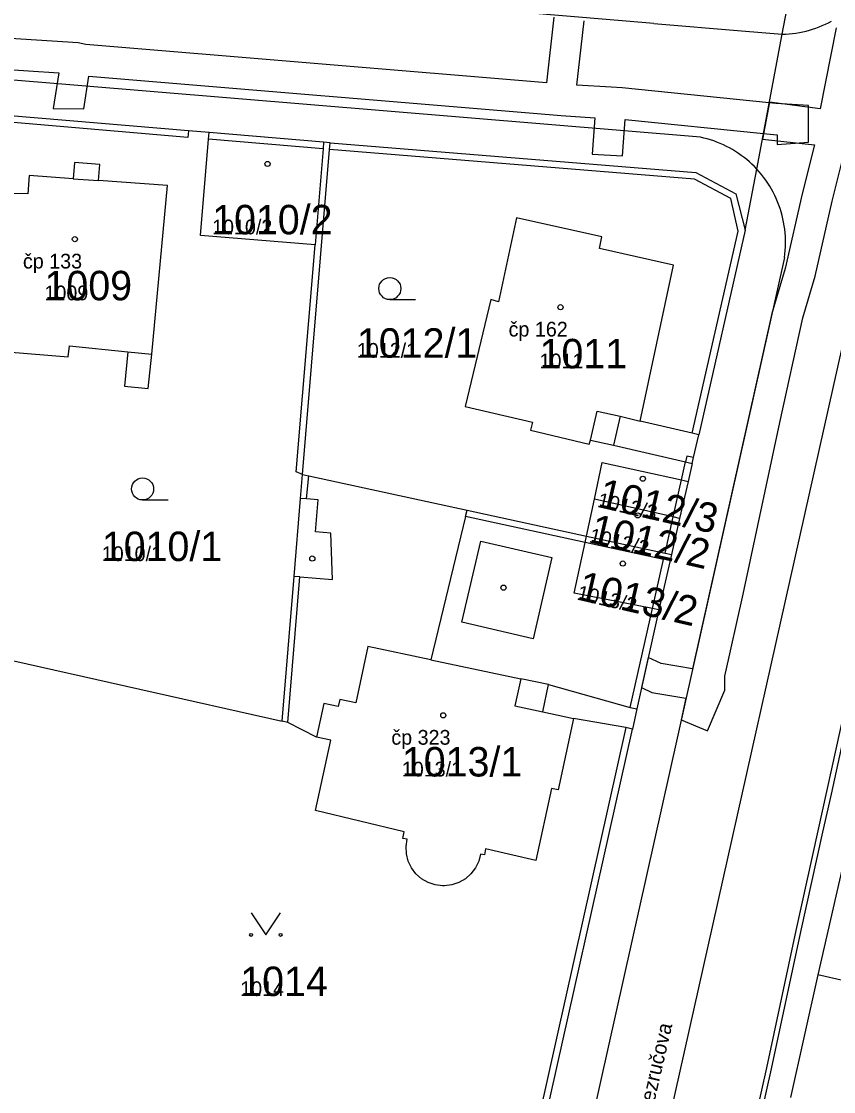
# Model space of a CAD drawing. Extents: x -763628 to -761565, y -976033 to -973833.
# Drawn here: x -761994.9 to -761939.8, y -974971.8 to -974899.1 of the extents above; entities that cross this region are included whole.
import ezdxf

# ---------------------------------------------------------------- set-up
doc = ezdxf.new("R2010")
doc.units = 0
for name, color, linetype in [('KN_cisla parcel 1000', 7, 'Continuous'), ('KN_cisla parcel 500', 7, 'Continuous'), ('KN_cisla popisna 500', 7, 'Continuous'), ('KN_hranice parcel', 7, 'Continuous'), ('KN_popisy', 7, 'Continuous'), ('KN_vecna bremena', 7, 'Continuous'), ('KN_vnitrni kresba parcel', 7, 'Continuous'), ('KN_znacky budov', 7, 'Continuous'), ('KN_znacky kultur', 7, 'Continuous')]:
    doc.layers.add(name, color=color, linetype=linetype)

msp = doc.modelspace()

# ---------------------------------------------------------------- linework, layer by layer
at = {"layer": 'KN_hranice parcel'}
for p, q in [((-761974.41, -974907.35), (-761982.18, -974906.7)), ((-761973.96, -974907.39), (-761974.41, -974907.35)), ((-761945.79, -974913.32), (-761948.94, -974927.22)), ((-761949.39, -974929.17), (-761949.67, -974930.39)), ((-761949.67, -974930.39), (-761950.24, -974932.9)), ((-761950.11, -974930.29), (-761949.67, -974930.39)), ((-761956.57, -974934.1), (-761956.03, -974931.6)), ((-761950.67, -974932.8), (-761956.03, -974931.6)), ((-761950.24, -974932.9), (-761950.79, -974935.36)), ((-761950.24, -974932.9), (-761950.67, -974932.8)), ((-761956.66, -974934.54), (-761956.57, -974934.1)), ((-761950.79, -974935.36), (-761951.64, -974939.12)), ((-761951.64, -974939.12), (-761952.08, -974939.03)), ((-761998.87, -974941.8), (-761977.23, -974946.68)), ((-761938.96, -974955.59), (-761940.86, -974963.9)), ((-761940.86, -974963.9), (-761942.71, -974972.23))]:
    msp.add_line(p, q, dxfattribs=at)
for points in [[(-761945.79, -974913.32), (-761945, -974909.18), (-761943.27, -974900.02), (-761942.39, -974895.39)], [(-761982.18, -974906.7), (-761983.59, -974906.58), (-761995.94, -974905.54)], [(-761974.41, -974907.35), (-761974.45, -974907.8), (-761974.99, -974914.33), (-761982.77, -974913.68), (-761982.22, -974907.15), (-761982.18, -974906.7)], [(-761975.84, -974929.92), (-761974, -974907.84), (-761973.96, -974907.39)], [(-761973.96, -974907.39), (-761949.14, -974909.4), (-761946.42, -974910.85), (-761945.79, -974913.32)], [(-761997.29, -974921.47), (-761991.74, -974921.92), (-761991.67, -974921.19), (-761987.7, -974921.59), (-761987.93, -974923.92), (-761986.31, -974924.08), (-761986.08, -974921.75), (-761985, -974910.3), (-761989.68, -974909.96), (-761989.6, -974908.86), (-761991.32, -974908.74), (-761991.4, -974909.84), (-761994.4, -974909.62), (-761994.49, -974910.87), (-761996.38, -974910.84)], [(-761948.94, -974927.22), (-761949.38, -974927.12), (-761952.91, -974926.29), (-761950.66, -974915.71), (-761955.69, -974914.58), (-761955.51, -974913.79), (-761961.31, -974912.5), (-761962.54, -974918.2), (-761963.05, -974918.03), (-761964.8, -974925.3), (-761960.23, -974926.37), (-761960.36, -974926.92), (-761956.37, -974927.86), (-761956.3, -974927.58), (-761954.73, -974927.92), (-761949.83, -974929.07), (-761949.39, -974929.17)], [(-761949.39, -974929.17), (-761949.3, -974928.77), (-761948.94, -974927.22)], [(-761956.03, -974931.6), (-761955.49, -974929.1), (-761950.11, -974930.29)], [(-761977.23, -974946.68), (-761976.41, -974936.84), (-761975.98, -974931.55), (-761975.84, -974929.92)], [(-761975.84, -974929.92), (-761975.41, -974930.01), (-761964.67, -974932.34), (-761956.57, -974934.1)], [(-761956.57, -974934.1), (-761951.23, -974935.26), (-761950.79, -974935.36)], [(-761952.08, -974939.03), (-761957.4, -974937.97), (-761956.66, -974934.54)], [(-761951.64, -974939.12), (-761953.15, -974945.84), (-761953.45, -974947.21)], [(-761968.74, -974954.69), (-761969.02, -974954.63), (-761968.95, -974954.19), (-761974.96, -974952.73), (-761973.92, -974947.96), (-761974.89, -974947.75), (-761976.83, -974946.76), (-761977.23, -974946.68)], [(-761953.45, -974947.21), (-761953.89, -974947.11), (-761957.44, -974946.5), (-761958.49, -974951.34), (-761958.94, -974951.24), (-761960.01, -974956.14), (-761963.42, -974955.34), (-761963.48, -974955.76), (-761963.75, -974955.7)], [(-761963.5, -974991.87), (-761960.17, -974977.27), (-761953.45, -974947.21)], [(-761963.75, -974955.7), (-761963.877, -974956.189), (-761964.098, -974956.643), (-761964.403, -974957.044), (-761964.782, -974957.378), (-761965.22, -974957.63), (-761965.698, -974957.791), (-761966.199, -974957.855), (-761966.344, -974957.854), (-761966.844, -974957.789), (-761967.322, -974957.627), (-761967.759, -974957.374), (-761968.137, -974957.039), (-761968.442, -974956.637), (-761968.661, -974956.182), (-761968.787, -974955.693), (-761968.814, -974955.189), (-761968.74, -974954.69)], [(-761919.62, -974968.69), (-761920.01, -974968.6), (-761929.54, -974966.47), (-761940.86, -974963.9)]]:
    msp.add_lwpolyline(points, dxfattribs=at)
at = {"layer": 'KN_vecna bremena'}
for points in [[(-761958.78, -974898.87), (-761959.27, -974903.31), (-761990.55, -974900.72), (-761991.08, -974900.61), (-761995.67, -974900.3), (-761995.19, -974895.8)], [(-761996.53, -974902.37), (-761992.39, -974902.65), (-761992.77, -974905.06), (-761990.69, -974905.08), (-761990.34, -974902.86), (-761958.29, -974905.53), (-761955.99, -974905.69), (-761956.17, -974908.17), (-761954.12, -974908.27), (-761953.94, -974905.81), (-761944.55, -974906.77), (-761943.87, -974906.84), (-761943.62, -974906.85), (-761943.62, -974907.51), (-761941.5, -974907.36), (-761941.5, -974904.85), (-761943.71, -974904.72), (-761944.15, -974904.67), (-761954.15, -974903.65), (-761954.89, -974903.62), (-761957.22, -974903.48), (-761956.73, -974899.1)], [(-761939.62, -974899.59), (-761940.69, -974905.08), (-761944.14, -974904.63), (-761944.61, -974907.14), (-761941.08, -974907.53), (-761941.93, -974910.85), (-761943.08, -974915.92), (-761943.98, -974918.98), (-761949.36, -974943.12), (-761951.5, -974942.76), (-761952.37, -974942.35), (-761952.82, -974944.39), (-761952.12, -974944.72), (-761949.81, -974945.11), (-761950.13, -974946.58), (-761948.35, -974947.34), (-761947.16, -974944.57), (-761947.16, -974943.61), (-761945.92, -974938.05), (-761943.44, -974926.39), (-761941.87, -974919.27), (-761941.04, -974916.44), (-761939.89, -974911.35), (-761938.88, -974907.38)], [(-761881.54, -974979.82), (-761889.76, -974969.71), (-761894.36, -974964.06), (-761896.22, -974960.75), (-761903.03, -974952.36), (-761909.96, -974943.92), (-761913.23, -974939.98), (-761917.09, -974935.12), (-761919.2, -974932.48), (-761922.38, -974928.54), (-761928.9, -974920.61), (-761929.2, -974920.19), (-761930.12, -974919.37), (-761930.96, -974919.47), (-761931.96, -974919.58), (-761933.33, -974921.03), (-761934.18, -974923.32), (-761935.7, -974930.82), (-761938.41, -974943.02), (-761940.86, -974954.12), (-761942.35, -974960.9), (-761944.35, -974970.21), (-761946.49, -974979.81)], [(-761946.15, -974979.89), (-761944.01, -974970.29), (-761942.01, -974960.98), (-761940.52, -974954.2), (-761939.94, -974951.64), (-761938.07, -974943.1), (-761935.36, -974930.9), (-761933.84, -974923.42), (-761933.03, -974921.21), (-761931.8, -974919.92), (-761931.04, -974919.83), (-761930.24, -974919.73), (-761929.46, -974920.43), (-761929.18, -974920.83), (-761922.66, -974928.76), (-761919.48, -974932.7), (-761917.37, -974935.34), (-761913.51, -974940.2), (-761910.22, -974944.14), (-761903.31, -974952.58), (-761896.52, -974960.95), (-761894.66, -974964.26), (-761890.04, -974969.93), (-761881.82, -974980.04)]]:
    msp.add_lwpolyline(points, dxfattribs=at)
at = {"layer": 'KN_vnitrni kresba parcel'}
for p, q in [((-761952, -974899.29), (-762042.11, -974891.68)), ((-761948.83, -974907.02), (-762043.28, -974899.16)), ((-761952, -974899.29), (-761946.04, -974899.79)), ((-761946.04, -974899.79), (-761943.27, -974900.02)), ((-761983.63, -974907.03), (-761995.98, -974905.98)), ((-761983.59, -974906.58), (-761983.63, -974907.03)), ((-761974.45, -974907.8), (-761982.22, -974907.15)), ((-761949.22, -974909.87), (-761974, -974907.84)), ((-761991.4, -974909.84), (-761989.68, -974909.96)), ((-761946.76, -974911.18), (-761949.22, -974909.87)), ((-761946.27, -974913.4), (-761946.76, -974911.18)), ((-761949.38, -974927.12), (-761946.27, -974913.4)), ((-761976.27, -974929.74), (-761974.99, -974914.33)), ((-761943.13, -974915.19), (-761967.53, -975024.56)), ((-761963.11, -975028.07), (-761938.83, -974919.6)), ((-761987.7, -974921.59), (-761986.08, -974921.75)), ((-761956.3, -974927.58), (-761955.83, -974925.61)), ((-761955.83, -974925.61), (-761954.28, -974925.97)), ((-761954.28, -974925.97), (-761954.73, -974927.92)), ((-761954.28, -974925.97), (-761952.91, -974926.29)), ((-761949.74, -974928.67), (-761949.83, -974929.07)), ((-761949.3, -974928.77), (-761949.74, -974928.67)), ((-761950.11, -974930.29), (-761949.83, -974929.07)), ((-761975.84, -974929.92), (-761976.27, -974929.74)), ((-761975.58, -974931.58), (-761975.41, -974930.01)), ((-761950.67, -974932.8), (-761950.11, -974930.29)), ((-761975.58, -974931.58), (-761975.98, -974931.55)), ((-761974.78, -974931.64), (-761975.58, -974931.58)), ((-761974.96, -974933.82), (-761974.78, -974931.64)), ((-761964.77, -974932.78), (-761967.12, -974942.51)), ((-761964.77, -974932.78), (-761964.67, -974932.34)), ((-761956.66, -974934.54), (-761964.77, -974932.78)), ((-761951.23, -974935.26), (-761950.67, -974932.8)), ((-761973.92, -974933.91), (-761974.96, -974933.82)), ((-761973.8, -974937.06), (-761973.92, -974933.91)), ((-761951.33, -974935.7), (-761956.66, -974934.54)), ((-761952.08, -974939.03), (-761951.33, -974935.7)), ((-761976.83, -974946.76), (-761976.02, -974936.88)), ((-761976.02, -974936.88), (-761976.41, -974936.84)), ((-761976.02, -974936.88), (-761973.8, -974937.06)), ((-761953.59, -974945.74), (-761952.08, -974939.03)), ((-761971.4, -974941.61), (-761972.23, -974945.43)), ((-761967.12, -974942.51), (-761971.4, -974941.61)), ((-761967.12, -974942.51), (-761961.03, -974943.79)), ((-761961.03, -974943.79), (-761961.42, -974945.63)), ((-761959.14, -974944.19), (-761961.03, -974943.79)), ((-761959.53, -974946.04), (-761959.14, -974944.19)), ((-761959.14, -974944.19), (-761953.59, -974945.74)), ((-761973.31, -974945.19), (-761973.42, -974945.68)), ((-761972.23, -974945.43), (-761973.31, -974945.19)), ((-761974.39, -974945.47), (-761974.89, -974947.75)), ((-761973.42, -974945.68), (-761974.39, -974945.47)), ((-761961.42, -974945.63), (-761959.53, -974946.04)), ((-761959.53, -974946.04), (-761957.44, -974946.5)), ((-761953.59, -974945.74), (-761953.15, -974945.84)), ((-761953.89, -974947.11), (-761960.61, -974977.17))]:
    msp.add_line(p, q, dxfattribs=at)
for points in [[(-761943.27, -974900.02), (-761943.037, -974900.014), (-761942.805, -974900), (-761942.573, -974899.978), (-761942.342, -974899.949), (-761942.112, -974899.912), (-761941.883, -974899.866), (-761941.656, -974899.814), (-761941.431, -974899.753), (-761941.209, -974899.685), (-761940.988, -974899.61), (-761940.771, -974899.527), (-761940.556, -974899.437), (-761940.344, -974899.339), (-761940.136, -974899.235), (-761939.931, -974899.123)], [(-761945, -974909.18), (-761945.163, -974909.01), (-761945.331, -974908.846), (-761945.504, -974908.687), (-761945.683, -974908.534), (-761945.866, -974908.387), (-761946.054, -974908.246), (-761946.247, -974908.111), (-761946.444, -974907.982), (-761946.645, -974907.86), (-761946.85, -974907.745), (-761947.058, -974907.636), (-761947.27, -974907.534), (-761947.485, -974907.439), (-761947.703, -974907.351), (-761947.924, -974907.27), (-761948.147, -974907.197), (-761948.373, -974907.13), (-761948.601, -974907.071), (-761948.83, -974907.02)], [(-761943.13, -974915.19), (-761943.099, -974914.951), (-761943.076, -974914.711), (-761943.061, -974914.47), (-761943.054, -974914.229), (-761943.055, -974913.988), (-761943.063, -974913.747), (-761943.08, -974913.507), (-761943.105, -974913.267), (-761943.138, -974913.028), (-761943.178, -974912.791), (-761943.227, -974912.555), (-761943.283, -974912.32), (-761943.347, -974912.088), (-761943.419, -974911.858), (-761943.498, -974911.63), (-761943.584, -974911.405), (-761943.679, -974911.183), (-761943.78, -974910.964), (-761943.889, -974910.749), (-761944.004, -974910.538), (-761944.127, -974910.33), (-761944.256, -974910.127), (-761944.392, -974909.928), (-761944.535, -974909.733), (-761944.684, -974909.544), (-761944.839, -974909.359), (-761945, -974909.18)], [(-761963.74, -974934.45), (-761958.91, -974935.55), (-761960.19, -974941.08), (-761965.02, -974939.94), (-761963.74, -974934.45)]]:
    msp.add_lwpolyline(points, dxfattribs=at)
at = {"layer": 'KN_znacky budov'}
for centre in [(-761978.217, -974908.829), (-761991.297, -974913.939), (-761958.327, -974918.559), (-761952.737, -974930.209), (-761953.087, -974932.699), (-761975.177, -974935.629), (-761954.097, -974935.969), (-761962.197, -974937.609), (-761966.287, -974946.279)]:
    msp.add_circle(centre, 0.175, dxfattribs=at)
at = {"layer": 'KN_znacky kultur'}
for p, q in [((-761969.913, -974918.04), (-761968.163, -974918.04)), ((-761986.703, -974931.65), (-761984.953, -974931.65))]:
    msp.add_line(p, q, dxfattribs=at)
msp.add_lwpolyline([(-761979.33, -974959.689), (-761978.33, -974961.19), (-761977.33, -974959.689)], dxfattribs=at)
for centre, radius in [((-761969.913, -974917.29), 0.75), ((-761986.703, -974930.9), 0.75), ((-761979.33, -974961.189), 0.1), ((-761977.33, -974961.189), 0.1)]:
    msp.add_circle(centre, radius, dxfattribs=at)

# ---------------------------------------------------------------- texts
at = {"layer": 'KN_cisla parcel 1000'}
for s, p in [('1010/2', (-761981.98, -974913.61)), ('1009', (-761993.36, -974918.09)), ('1012/1', (-761972.15, -974921.99)), ('1011', (-761959.75, -974922.71)), ('1010/1', (-761989.47, -974935.8)), ('1013/1', (-761969.1, -974950.43)), ('1014', (-761980.07, -974965.34))]:
    msp.add_text(s, height=2, dxfattribs=at).set_placement(p)
for s, p in [('1012/3', (-761955.877, -974932.112)), ('1012/2', (-761956.437, -974934.522)), ('1013/2', (-761957.266, -974938.403))]:
    msp.add_text(s, height=2, rotation=347, dxfattribs=at).set_placement(p)
at = {"layer": 'KN_cisla parcel 500'}
for s, p in [('1010/2', (-761981.98, -974913.61)), ('1009', (-761993.36, -974918.09)), ('1012/1', (-761972.15, -974921.99)), ('1011', (-761959.75, -974922.71)), ('1010/1', (-761989.47, -974935.8)), ('1013/1', (-761969.1, -974950.43)), ('1014', (-761980.07, -974965.34))]:
    msp.add_text(s, height=1, dxfattribs=at).set_placement(p)
for s, p in [('1012/3', (-761955.877, -974932.112)), ('1012/2', (-761956.437, -974934.522)), ('1013/2', (-761957.266, -974938.403))]:
    msp.add_text(s, height=1, rotation=347, dxfattribs=at).set_placement(p)
at = {"layer": 'KN_cisla popisna 500'}
for s, p in [('čp 133', (-761994.821, -974915.931)), ('čp 162', (-761961.851, -974920.551)), ('čp 323', (-761969.811, -974948.271))]:
    msp.add_text(s, height=1, dxfattribs=at).set_placement(p)
at = {"layer": 'KN_popisy'}
msp.add_text('Bezručova', height=1, rotation=77, dxfattribs=at).set_placement((-761952.151, -974973.451))

doc.saveas('drawing.dxf')
